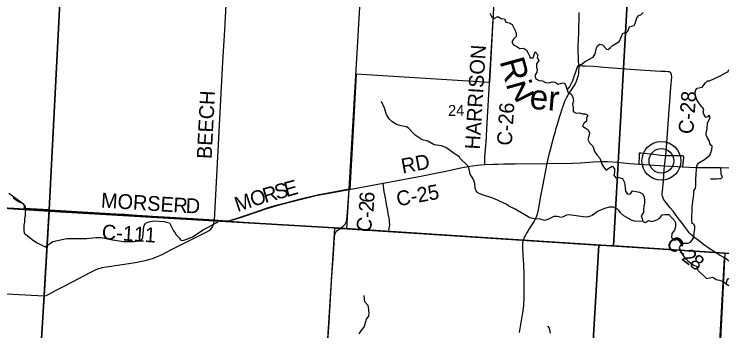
# Model space of a CAD drawing. Extents: x 114604 to 551442, y 316898 to 567001.
# Drawn here: x 270407 to 284848, y 417074 to 423476 of the extents above; entities that cross this region are included whole.
import ezdxf

# ---------------------------------------------------------------- set-up
doc = ezdxf.new("R2010")
doc.units = 0
for name, color, linetype in [('DV_X_County_Line', 7, 'Continuous'), ('GE_P_Alignment_1000_Cardinal_Points', 7, 'Continuous'), ('GE_P_Alignment_100_Cardinal_Points', 7, 'Continuous'), ('GE_P_Alignment_100_Stations', 7, 'Continuous'), ('GE_P_Alignment_500_Bearings', 7, 'Continuous'), ('GE_P_Alignment_500_Distances', 7, 'Continuous'), ('GE_X_Alignment', 7, 'Continuous'), ('PM_P_Cells', 7, 'Continuous'), ('PM_P_CL_Double_Solid', 7, 'Continuous'), ('PM_P_Crosswalk', 7, 'Continuous'), ('PM_X_Dotted_Line', 7, 'Continuous'), ('PV_X_Curb', 7, 'Continuous'), ('RD_P_GR_Rt', 7, 'Continuous'), ('RS_Raster1', 7, 'Continuous'), ('SN_P_Signs', 7, 'Continuous')]:
    doc.layers.add(name, color=color, linetype=linetype)

msp = doc.modelspace()

# ---------------------------------------------------------------- linework, layer by layer
at = {"layer": 'DV_X_County_Line'}
for points in [[(280022, 423498), (280051, 423428), (280109, 423390), (280179, 423429)], [(280179, 423429), (280249, 423391), (280317, 423383), (280345, 423319), (280409, 423303), (280474, 423268), (280496, 423218), (280532, 423148), (280550, 423092), (280551, 423026), (280497, 422971), (280465, 422917), (280499, 422857), (280563, 422827), (280627, 422782), (280702, 422792), (280758, 422752), (280792, 422686), (280830, 422618)], [(280830, 422618), (280828, 422596), (280894, 422592), (280916, 422658), (280936, 422716), (280990, 422655), (280974, 422600), (281007, 422539), (280965, 422472), (280965, 422408), (280977, 422358), (280967, 422304), (280930, 422238), (280946, 422170), (281014, 422136), (281082, 422132), (281142, 422097), (281212, 422091), (281278, 422107), (281342, 422099), (281403, 422061), (281465, 422082), (281529, 422088), (281557, 422028), (281577, 421968), (281597, 421904), (281660, 421862), (281700, 421800), (281712, 421722), (281688, 421654), (281701, 421584), (281707, 421510), (281763, 421478), (281831, 421480), (281895, 421464), (281945, 421463), (281997, 421437), (281970, 421375), (281972, 421312), (281918, 421268), (281892, 421212), (281948, 421176), (282008, 421138), (282033, 421076), (282019, 421012), (282003, 420940), (282037, 420874), (282100, 420806), (282122, 420748), (282132, 420698), (282180, 420634), (282241, 420567), (282263, 420513), (282279, 420459), (282315, 420391), (282368, 420323), (282427, 420359), (282489, 420403), (282536, 420347), (282536, 420283), (282528, 420221), (282566, 420167), (282630, 420176), (282700, 420154), (282737, 420084), (282745, 420030), (282757, 419956), (282763, 419900), (282800, 419836), (282862, 419842), (282903, 419906), (282976, 419890), (283044, 419877), (283106, 419845), (283138, 419781), (283148, 419715), (283147, 419651), (283135, 419585), (283127, 419535), (283127, 419466), (283077, 419396), (283098, 419346), (283110, 419280), (283168, 419262), (283228, 419303), (283292, 419285), (283342, 419297), (283392, 419315), (283456, 419351), (283504, 419416), (283570, 419428), (283638, 419424), (283690, 419364), (283748, 419312), (283770, 419256), (283771, 419172), (283753, 419106), (283699, 419040), (283691, 418960), (283742, 418904), (283814, 418916)], [(283814, 418916), (283866, 418884), (283884, 418816), (283848, 418754), (283883, 418684), (283917, 418612), (283953, 418562), (284013, 418493), (284080, 418441), (284144, 418403), (284204, 418373), (284220, 418305), (284286, 418241), (284343, 418183), (284397, 418133), (284463, 418142), (284527, 418154), (284591, 418110), (284663, 418098), (284727, 418069), (284780, 418039), (284836, 417995), (284848, 417989)]]:
    msp.add_lwpolyline(points, dxfattribs=at)
at = {"layer": 'GE_P_Alignment_1000_Cardinal_Points'}
for points in [[(274785, 425523), (274785, 425512), (274767, 425207), (274759, 425049), (274695, 423907), (274663, 423288), (274661, 423262), (274614, 422512), (274448, 419309)], [(283039, 420446), (283045, 420619), (283044, 420652), (283047, 420670), (283063, 420672), (283081, 420670), (283330, 420646), (283477, 420628), (283574, 420620), (283624, 420621), (283667, 420621), (283847, 420621), (283908, 420620), (283925, 420614), (283934, 420593), (283934, 420567), (283926, 420515), (283912, 420390)], [(284684, 420374), (284689, 420243), (284717, 420194), (284713, 420178), (284708, 420165), (284702, 420158), (284691, 420152), (284680, 420148), (284665, 420145), (284603, 420142), (284550, 420143), (284479, 420141)], [(277979, 419110), (277994, 419179), (277999, 419211), (277994, 419281), (277990, 419325), (277979, 419375), (277966, 419447), (277950, 419539), (277931, 419629), (277909, 419759), (277885, 419881), (277861, 420059)], [(270911, 416051), (270952, 416800), (271012, 417777)]]:
    msp.add_lwpolyline(points, dxfattribs=at)
at = {"layer": 'GE_P_Alignment_100_Cardinal_Points'}
msp.add_line((284331, 410473), (284762, 418549), dxfattribs=at)
msp.add_lwpolyline([(271112, 419513), (272599, 419422), (272789, 419407), (273451, 419363), (273963, 419333), (274165, 419323), (274448, 419309)], dxfattribs=at)
at = {"layer": 'GE_P_Alignment_100_Stations'}
for points in [[(280130, 424237), (280011, 422093), (277319, 422261), (277257, 421135), (277191, 419940), (277176, 419938), (277033, 419911), (276539, 419817), (276165, 419727), (276062, 419700), (275918, 419662), (275671, 419597), (275493, 419544), (275458, 419533), (275248, 419460), (275106, 419413), (274926, 419353), (274734, 419289), (274615, 419296), (274448, 419307), (274019, 419335), (273204, 419382), (272788, 419410), (272714, 419416), (272641, 419422), (272597, 419425), (272573, 419426), (271674, 419481), (271128, 419514), (271110, 419516), (270612, 419544), (270615, 419604), (270593, 419635), (270299, 419848)], [(270414, 407583), (271110, 419516), (272597, 419425), (272788, 419410), (274734, 419289), (276970, 419149), (284578, 418656), (284848, 418638)]]:
    msp.add_lwpolyline(points, dxfattribs=at)
at = {"layer": 'GE_P_Alignment_500_Bearings'}
for p, q in [((277174, 419933), (277861, 420059)), ((268406, 419664), (270613, 419541)), ((270613, 419541), (271112, 419513))]:
    msp.add_line(p, q, dxfattribs=at)
for points in [[(280013, 422116), (280061, 422908), (280111, 423852), (280132, 424225)], [(281819, 423513), (281811, 423084), (281806, 422979), (281800, 422820), (281800, 422756), (281801, 422697), (281801, 422674), (281802, 422643), (281806, 422600), (281807, 422568), (281808, 422516), (281812, 422476), (281818, 422451), (281815, 422391), (281813, 422328), (281809, 422281), (281802, 422234), (281792, 422194), (281780, 422155), (281764, 422115), (281743, 422071), (281728, 422046), (281697, 421999), (281676, 421966), (281649, 421927), (281630, 421898), (281605, 421860), (281586, 421825), (281575, 421807), (281562, 421781), (281543, 421740), (281531, 421709), (281521, 421688), (281507, 421650), (281493, 421609), (281475, 421554), (281442, 421448), (281423, 421385), (281400, 421313), (281381, 421249), (281350, 421146), (281330, 421078), (281301, 420979), (281277, 420887), (281237, 420736), (281213, 420639), (281169, 420456)], [(283552, 420412), (283574, 420620), (283594, 420875), (283623, 421266), (283648, 421622), (283676, 421997), (283696, 422210), (283694, 422250), (283688, 422269), (283678, 422288), (283665, 422300), (283646, 422308), (283620, 422311), (283573, 422315), (283479, 422319), (283362, 422327), (282859, 422361), (282418, 422393), (282314, 422401), (282259, 422406), (282112, 422416), (281945, 422426), (281887, 422429), (281856, 422431), (281844, 422433), (281831, 422439), (281818, 422451)], [(279915, 420434), (279919, 420599), (279923, 420656), (279938, 420829), (279942, 420883), (279967, 421279), (280011, 422084), (280013, 422116)], [(277861, 420059), (278657, 420207), (278953, 420265), (279133, 420303), (279398, 420359), (279577, 420393), (279676, 420409), (279765, 420421), (279915, 420434)], [(279915, 420434), (280084, 420440), (280179, 420442), (280304, 420447), (280522, 420451), (281169, 420456)], [(281169, 420456), (281084, 419997), (281070, 419929), (281046, 419797), (281004, 419562), (280991, 419494), (280975, 419434), (280962, 419390), (280949, 419359), (280943, 419345), (280935, 419327), (280926, 419313), (280921, 419302), (280915, 419293), (280876, 419232), (280815, 419133), (280787, 419090), (280763, 419049), (280738, 419005), (280719, 418970), (280714, 418957), (280705, 418936), (280704, 418931)], [(281169, 420456), (281689, 420464), (281851, 420473), (282111, 420491), (282281, 420499), (282345, 420499), (282398, 420496), (282593, 420482), (282846, 420460), (283039, 420446), (283552, 420412), (283812, 420396), (283912, 420390), (284183, 420379), (284364, 420377), (284684, 420374), (284848, 420372)], [(284579, 418653), (284450, 418738), (284340, 418820), (284228, 418904), (284166, 418953), (284107, 419000), (284074, 419030), (284050, 419056), (284022, 419093), (283962, 419176), (283914, 419240), (283856, 419319), (283807, 419380), (283787, 419406), (283722, 419489), (283666, 419561), (283592, 419653), (283550, 419710), (283531, 419733), (283522, 419752), (283513, 419777), (283507, 419797), (283505, 419826), (283505, 419846), (283510, 419894), (283532, 420109), (283552, 420412)], [(274713, 419299), (274765, 419304), (274817, 419316), (274871, 419332), (275043, 419385), (275314, 419480), (275493, 419540), (275790, 419625), (276027, 419689), (276512, 419807), (276768, 419857), (277174, 419933)], [(277038, 419177), (277093, 419228), (277111, 419255), (277127, 419289), (277132, 419324), (277138, 419385), (277144, 419471), (277174, 419933)], [(271012, 417777), (271049, 417789), (271118, 417821), (271254, 417891), (271429, 417983), (271696, 418125), (271941, 418251), (272061, 418310), (272118, 418332), (272151, 418341), (272181, 418350), (272216, 418358), (272266, 418367), (272372, 418381), (272446, 418392), (272586, 418413), (272725, 418433), (272850, 418453), (272954, 418473), (273050, 418494), (273126, 418513), (273220, 418544), (273284, 418567), (273352, 418597), (273411, 418624), (273473, 418655), (273601, 418721), (274055, 418954), (274296, 419071), (274348, 419103), (274380, 419131), (274405, 419163), (274428, 419209), (274440, 419244), (274447, 419296), (274448, 419309)], [(274448, 419309), (274584, 419302), (274643, 419299), (274698, 419298), (274713, 419299)], [(276372, 411000), (276644, 415378), (276671, 415782), (276717, 416455), (276771, 417244), (276819, 418077), (276858, 418622), (276879, 418966), (276885, 419005), (276893, 419038), (276909, 419068), (276930, 419093), (276992, 419145), (277031, 419170), (277038, 419177)], [(280704, 418931), (280695, 418902), (280685, 418868), (280682, 418849), (280680, 418827), (280679, 418792), (280679, 418740), (280692, 418503), (280699, 418430), (280703, 418358), (280704, 418263), (280708, 418077), (280708, 417830), (280708, 417707), (280702, 417623), (280699, 417576), (280694, 417531), (280689, 417497), (280685, 417471), (280678, 417427), (280673, 417402), (280655, 417280), (280612, 417039)], [(284848, 418478), (284831, 418498), (284796, 418526), (284762, 418549), (284665, 418605), (284579, 418653)], [(268301, 417925), (268379, 417920), (269075, 417878), (269611, 417851), (271012, 417777)]]:
    msp.add_lwpolyline(points, dxfattribs=at)
at = {"layer": 'GE_P_Alignment_500_Distances'}
for points in [[(272492, 444940), (272103, 436463), (272097, 436436), (272095, 436415), (272067, 435903), (272064, 435867), (272060, 435850), (272054, 435839), (272049, 435780), (271853, 433157), (271837, 432936), (271783, 432205), (271722, 431382), (271643, 429930), (271638, 429846), (271633, 429713), (271480, 426737), (271446, 426073), (271110, 419516), (271111, 419492), (268405, 419666)], [(284848, 418638), (284578, 418656), (280694, 418905), (276991, 419147), (274446, 419299), (271111, 419492), (271110, 419516), (271446, 426073), (271480, 426737), (271633, 429713), (271638, 429846), (271643, 429930), (271722, 431382), (271783, 432205), (271837, 432936)], [(247267, 420803), (249361, 420702), (249562, 420692), (249713, 420689), (250234, 420661), (250350, 420655), (250449, 420650), (251011, 420620), (252007, 420561), (254332, 420447), (254486, 420440), (254539, 420437), (254920, 420420), (255459, 420396), (259157, 420184), (261172, 420071), (263064, 419969), (266574, 419773), (268405, 419666), (271111, 419492), (271011, 417780), (270951, 416803)], [(270951, 416803), (271011, 417780), (271111, 419492), (274446, 419299), (276991, 419147), (280694, 418905), (284578, 418656), (284848, 418638)]]:
    msp.add_lwpolyline(points, dxfattribs=at)
at = {"layer": 'GE_X_Alignment'}
for radius in [393, 249]:
    msp.add_circle((283487, 420510), radius, dxfattribs=at)
at = {"layer": 'PM_P_Cells'}
for points in [[(281584, 421946), (281633, 422003), (281694, 422133), (281790, 422415), (281808, 422441), (281878, 422469), (281930, 422512), (282106, 422610), (282146, 422678), (282174, 422796), (282200, 422844), (282244, 422870), (282298, 422856), (282378, 422770), (282412, 422766), (282458, 422805), (282492, 422837), (282596, 422897), (282638, 422931), (282710, 423093), (282738, 423097), (282764, 423087), (282808, 423133), (282844, 423224), (282936, 423248), (282960, 423286), (282993, 423406), (283035, 423458), (283069, 423466), (283117, 423514)], [(283814, 418916), (283900, 418824), (283944, 418842), (284026, 418842), (284082, 418872), (284134, 418944), (284164, 419145), (284162, 419179), (284141, 419229), (284111, 419243), (284101, 419305), (284107, 419571), (284125, 419689), (284144, 419831), (284140, 419908), (284176, 419954), (284186, 420018), (284182, 420138), (284200, 420342), (284206, 420400), (284215, 420434), (284247, 420470), (284361, 420537), (284469, 420625), (284505, 420731), (284515, 420809), (284489, 420825), (284469, 420863), (284457, 420907), (284411, 420985), (284395, 421027), (284391, 421067), (284414, 421161), (284418, 421279), (284462, 421352), (284470, 421402), (284446, 421432), (284420, 421400), (284388, 421386), (284342, 421452), (284334, 421500), (284342, 421546), (284328, 421586), (284298, 421610), (284211, 421732), (284167, 421842), (284169, 421902), (284181, 421950), (284209, 421980), (284313, 422002), (284377, 422088), (284417, 422126), (284461, 422126), (284651, 422215), (284687, 422239), (284811, 422307), (284839, 422313), (284845, 422345), (284848, 422352)], [(283110, 419280), (282946, 419289), (282882, 419307), (282730, 419399), (282660, 419461), (282630, 419503), (282602, 419535), (282525, 419571), (282439, 419571), (282335, 419545), (282207, 419493), (282087, 419406), (282057, 419394), (281983, 419374), (281905, 419376), (281625, 419416), (281571, 419412), (281505, 419377), (281457, 419367), (281419, 419377), (281387, 419383), (281311, 419387), (281193, 419327), (281127, 419305), (281040, 419333), (280916, 419339), (280828, 419359), (280534, 419530), (280403, 419596), (280361, 419626), (280217, 419694), (280171, 419714), (280081, 419754), (279849, 419830), (279780, 419860), (279742, 419902), (279720, 419960), (279718, 420044), (279704, 420104), (279688, 420136), (279624, 420242), (279597, 420372), (279569, 420418), (279419, 420558), (279403, 420586), (279329, 420640), (279301, 420656), (279130, 420780), (279042, 420812), (278894, 420832), (278764, 420908), (278650, 420933), (278511, 421033), (278381, 421167), (278333, 421199), (278229, 421221), (278135, 421243), (278041, 421305), (277982, 421363), (277932, 421445), (277888, 421575), (277828, 421711)], [(270384, 419764), (270450, 419718), (270508, 419684)], [(270508, 419684), (270578, 419648), (270628, 419586), (270634, 419526), (270628, 419456), (270624, 419406), (270616, 419339), (270611, 419269), (270603, 419209), (270599, 419157), (270599, 419105), (270605, 419049), (270671, 418991), (270733, 418945), (270797, 418897), (270871, 418849), (271034, 418770)], [(271034, 418770), (271186, 418876), (271466, 418941), (271787, 418936), (271873, 418938), (272057, 418961), (272165, 418959), (272392, 418909), (272624, 418880), (272825, 418882), (272961, 418899), (273001, 418939), (273007, 418965), (273028, 419187), (273056, 419248), (273124, 419278), (273229, 419296), (273435, 419285), (273475, 419273), (273541, 419255), (273624, 419093), (273652, 419063), (273676, 419016), (273744, 418948), (273766, 418914), (273792, 418902), (273836, 418907), (273898, 418925), (274007, 418973), (274227, 419118), (274403, 419209), (274459, 419245), (274527, 419275)], [(284798, 418024), (284820, 418093), (284842, 418129), (284848, 418130)], [(277377, 417014), (277431, 417094), (277479, 417146), (277527, 417308), (277573, 417370), (277577, 417434), (277572, 417472), (277576, 417504), (277560, 417586), (277494, 417660), (277480, 417785)], [(281246, 417025), (281228, 417123), (281192, 417163)]]:
    msp.add_lwpolyline(points, dxfattribs=at)
at = {"layer": 'PM_X_Dotted_Line'}
msp.add_line((283487, 420510), (283487, 420510), dxfattribs=at)
at = {"layer": 'RS_Raster1'}
for points in [[(272492, 444940), (272103, 436463), (272097, 436436), (272095, 436415), (272067, 435903), (272064, 435867), (272060, 435850), (272054, 435839), (272049, 435780), (271853, 433157), (271837, 432936), (271783, 432205), (271722, 431382), (271643, 429930), (271638, 429846), (271633, 429713), (271480, 426737), (271446, 426073), (271110, 419516), (271111, 419492), (271011, 417780), (270951, 416803)], [(270951, 416803), (271011, 417780), (271111, 419492), (271110, 419516), (271446, 426073), (271480, 426737), (271633, 429713), (271638, 429846), (271643, 429930), (271722, 431382), (271783, 432205), (271837, 432936), (271853, 433157), (272049, 435780), (272054, 435839), (272060, 435850), (272064, 435867), (272067, 435903), (272095, 436415), (272097, 436436), (272103, 436463), (272492, 444940)]]:
    msp.add_lwpolyline(points, dxfattribs=at)
at = {"layer": 'SN_P_Signs'}
for points in [[(277442, 424428), (282813, 424064), (282519, 418788), (282220, 418804), (277130, 419134)], [(276883, 419150), (277130, 419134), (282220, 418804), (281899, 413317), (276542, 413720)], [(282220, 418804), (282519, 418788), (284768, 418642), (284628, 415821), (284499, 413133), (281899, 413317)]]:
    msp.add_lwpolyline(points, close=True, dxfattribs=at)
msp.add_lwpolyline([(284848, 418637), (284768, 418642), (282519, 418788), (282813, 424064), (284848, 423953)], dxfattribs=at)

# ---------------------------------------------------------------- texts
at = {"layer": 'PM_P_CL_Double_Solid'}
for s, rotation, p in [('HARRISON', 86.5404, (279815, 420734)), ('C-28', 85.6245, (284129, 421044)), ('C-26', 86.3054, (280461, 420812)), ('RD', 10.6751, (278257, 420253)), ('E', 15.2859, (275907, 419776)), ('R', 16.0172, (275476, 419655)), ('S', 15.2936, (275712, 419723)), ('C-25', 10.4521, (278159, 419588)), ('MORSE', 356.2457, (272153, 419568)), ('M', 18.5511, (274919, 419473)), ('O', 17.6459, (275227, 419576)), ('6', 86.3088, (277679, 419655)), ('R', 356.2792, (273614, 419473)), ('D', 357.7879, (273868, 419457)), ('2', 86.1343, (277667, 419470)), ('-', 87.5047, (277661, 419349)), ('C-111', 356.2906, (272170, 418926)), ('C', 74.2428, (277583, 419037)), ('C', 308.739, (283566, 418841)), ('-', 322.9061, (283779, 418592)), ('2', 322.8407, (283877, 418518)), ('8', 324.5428, (284032, 418401))]:
    msp.add_text(s, height=300, rotation=rotation, dxfattribs=at).set_placement(p)
at = {"layer": 'PM_P_Crosswalk'}
msp.add_text('BEECH', height=300, rotation=87.0612, dxfattribs=at).set_placement((274395, 420543))
at = {"layer": 'PV_X_Curb'}
msp.add_text('24', height=221, rotation=0.4162, dxfattribs=at).set_placement((279175, 421418))
at = {"layer": 'RD_P_GR_Rt'}
for s, height, rotation, p in [('Ri', 500.1, 285.414, (280214, 422528)), ('v', 500, 315.4118, (280427, 421840)), ('er', 500, 355.4173, (280811, 421565))]:
    msp.add_text(s, height=height, rotation=rotation, dxfattribs=at).set_placement(p)

doc.saveas('drawing.dxf')
